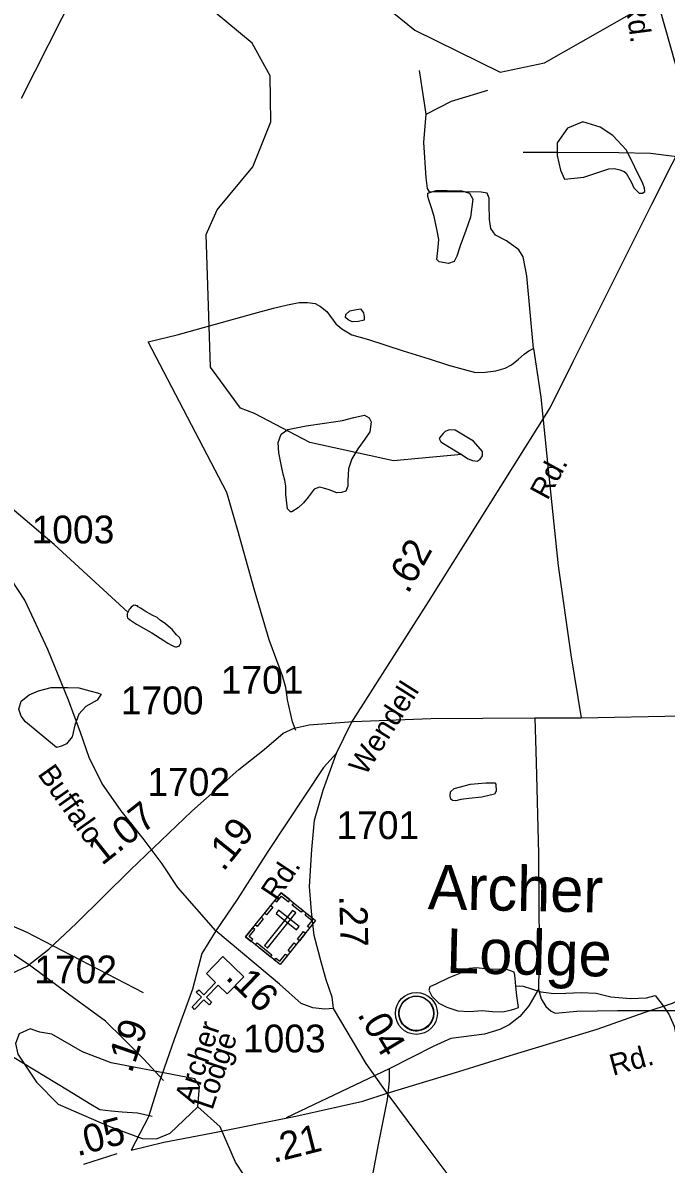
# Model space of a CAD drawing. Extents: x 2169602 to 2449496, y 721995 to 810662.
# Drawn here: x 2427846 to 2430738, y 771707 to 776836 of the extents above; entities that cross this region are included whole.
import ezdxf

# ---------------------------------------------------------------- set-up
doc = ezdxf.new("R2010")
doc.units = 0
doc.layers.add('Default', color=7, linetype='Continuous')

msp = doc.modelspace()

# ---------------------------------------------------------------- linework, layer by layer
at = {"layer": 'Default'}
for p, q in [((2429659.5, 776424.7), (2429629.8, 776621.9)), ((2428880.5, 776189.1), (2428960.3, 776391.1)), ((2429493, 772135.5), (2429029.8, 771915.4))]:
    msp.add_line(p, q, dxfattribs=at)
for points in [[(2430656.3, 779309.4), (2430607.2, 778949.5), (2430551.1, 778599.2), (2430532.5, 778465.6), (2430520.4, 778387.5), (2430518.4, 778306.6), (2430526.2, 778197.3), (2430532.5, 778101.7), (2430559.9, 777820.8), (2430577.9, 777629.5), (2430612.1, 777319.3), (2430624.7, 777250.1), (2430656.9, 777105.7), (2430710.6, 776891.1), (2430801.3, 776574), (2430835.4, 776440.4), (2430855.5, 776384.1)], [(2428318.8, 774187.4), (2427986.3, 774492), (2427724.1, 774713.5), (2427670.6, 774767), (2427582.7, 774870.1), (2427464.2, 774950.3), (2427284.5, 775099.3), (2426513.2, 775683.2), (2426388.3, 775764.5), (2426187.4, 775965.5), (2426136.3, 776071.5), (2426118.3, 776429.4), (2426240.3, 776840.2), (2426455.4, 777157.3), (2426646.3, 777356.8), (2426761.3, 777551.3), (2426759.3, 777984.2), (2426724.4, 778217.9), (2426731.4, 778506.4), (2426880.3, 778690.3), (2426979.3, 778760.5), (2427562.3, 778879.8), (2427944.3, 779098.3), (2428010.3, 779106.8)], [(2428877, 776744.8), (2428246.3, 777268.3), (2428027.3, 777581.1), (2427759.3, 777839.2), (2427633.4, 778130.4), (2427639.4, 778422.2), (2427688.4, 778604.9), (2428010.3, 779106.8)], [(2427839.6, 776497), (2428817.5, 778427.6), (2428951.1, 778712), (2429024.4, 778863), (2429102.2, 779000.4)], [(2428431.3, 777004.2), (2428847.4, 777123.6), (2429205.4, 777083.5), (2429364.5, 777001.6), (2429607.5, 776803.1), (2429991.3, 776614.8), (2430191.5, 776656.7), (2430681.3, 776935.3), (2431204.4, 777170.6), (2431836.4, 777269.2), (2432303.3, 777230.2), (2432661.3, 777239.3), (2432927.2, 777332.3), (2433134.3, 777492.1), (2433615.4, 777770.9)], [(2428960.3, 776391.1), (2428958.2, 776597.7), (2428877, 776744.8)], [(2429659.5, 776424.7), (2429773.4, 776484.1), (2429936.1, 776533.8)], [(2430141.8, 775372.1), (2430111.2, 775699.4), (2430094.9, 775783.6), (2430075.8, 775816.1), (2430020.3, 775856.3), (2429970.5, 775881.2), (2429949.5, 775911.8), (2429943.7, 775952), (2429941.8, 776020.9), (2429941.8, 776047.7), (2429933.2, 776070.7), (2429906.4, 776074.5), (2429674.8, 776076.4), (2429665.2, 776091.7), (2429659.5, 776139.6), (2429648, 776298.4), (2429659.5, 776424.7)], [(2429256.1, 773553.8), (2429321.4, 773688.4), (2429669.2, 774234.7), (2430216, 775105.8), (2430320.4, 775313.6), (2430673, 776020.9), (2430855.5, 776384.1)], [(2430480.3, 776179.6), (2430505.2, 776181.9), (2430529.1, 776175.4), (2430549.4, 776168.1), (2430557.3, 776160.2), (2430580.5, 776121.8), (2430592.1, 776094.3), (2430604.4, 776082), (2430616.7, 776069.7), (2430631.9, 776070.5), (2430642, 776078.4), (2430640.6, 776093.6), (2430632.6, 776114.6), (2430559.9, 776264.4), (2430498.1, 776329.8), (2430440.9, 776366.6), (2430363.1, 776391.1), (2430294.6, 776362.5), (2430248.6, 776297.1), (2430248.6, 776239.8), (2430262.8, 776174.3), (2430281.3, 776133.5), (2430367.2, 776141.7), (2430480.3, 776179.6)], [(2430094.9, 776254.4), (2430244.2, 776254.4), (2430525.6, 776252.5), (2430667.2, 776250.6), (2430774.4, 776237.2), (2430879.6, 776206.6), (2430956.2, 776164.4), (2431025.1, 776139.6), (2431084.4, 776126.2), (2431176.3, 776116.6), (2431320.8, 776114.7), (2431510.3, 776112.8), (2431579.2, 776103.2), (2431657.7, 776080.2), (2431713.2, 776053.4), (2431764.9, 776011.3), (2431813.7, 775955.8), (2431848.1, 775900.3), (2431869.2, 775848.6), (2431878.7, 775808.4), (2431880.7, 775701.3), (2431864.4, 775450.5)], [(2428690.2, 775287.8), (2428670.3, 775885.3), (2428719.3, 775995.8), (2428880.5, 776189.1)], [(2429782.1, 776080.6), (2429820, 776081), (2429854.1, 776071), (2429868.6, 776043.2), (2429858.6, 775963.2), (2429837.7, 775903.1), (2429812, 775833.2), (2429796.2, 775786.9), (2429784.5, 775762.7), (2429760.1, 775754.6), (2429718.1, 775762.6), (2429706.6, 775772.4), (2429712, 775812.6), (2429715.6, 775862.3), (2429707.6, 775908.2), (2429695.1, 775966), (2429682.6, 776004), (2429672.4, 776036), (2429666.2, 776056), (2429666, 776069.8), (2429704.2, 776082.3), (2429754, 776082.5), (2429782.1, 776080.6)], [(2428409.7, 775402.7), (2428539.8, 775433.3), (2428884.3, 775529), (2428973.3, 775553.9), (2429036.5, 775569.2), (2429088.2, 775578.8), (2429126.4, 775578.8), (2429160.9, 775574.9), (2429183.9, 775561.5), (2429212.6, 775538.6), (2429252.8, 775483.1), (2429279.6, 775460.1), (2429325.5, 775433.3), (2429400.1, 775412.3), (2429555.2, 775362.5), (2429672.9, 775326.1), (2429759, 775297.4), (2429841.3, 775274.4), (2429881.5, 775264.9), (2429923.6, 775266.8), (2429971.5, 775272.5), (2430013.6, 775284), (2430042.3, 775299.3), (2430074.8, 775324.2), (2430099.7, 775347.2), (2430120.8, 775362.5), (2430141.8, 775372.1)], [(2429363.6, 775550), (2429378.1, 775532), (2429380.2, 775514.3), (2429380.4, 775500.1), (2429354.3, 775493.9), (2429326.3, 775492), (2429308.4, 775501.6), (2429295.9, 775511.6), (2429298.4, 775525.4), (2429316, 775541.8), (2429345.7, 775547.9), (2429363.6, 775550)], [(2429073.8, 773655.2), (2429058.5, 773695.4), (2429035.5, 773793), (2429027.9, 773848.5), (2429012.6, 773902.1), (2428953.2, 774062.9), (2428888.2, 774286.8), (2428812.5, 774554.8), (2428763.7, 774725.1), (2428409.7, 775402.7)], [(2430141.8, 775372.1), (2430174.3, 775153.9), (2430211.7, 774784.5), (2430252.8, 774395.9), (2430309.3, 773995.9), (2430356.2, 773712.6)], [(2428887.5, 775080.5), (2428824.3, 775104.7), (2428690.2, 775287.8)], [(2429818.6, 774895.5), (2429512.3, 774867.6), (2429136.2, 774950.7), (2428887.5, 775080.5)], [(2429016.8, 774807.9), (2429006.8, 774851.9), (2428996.3, 774903.8), (2428994.3, 774949.6), (2429007.8, 774987.7), (2429037.9, 775007.9), (2429119.8, 775024.7), (2429201.8, 775037.1), (2429283.2, 775049.5), (2429333.4, 775062.2), (2429381.4, 775072.4), (2429403.1, 775060.6), (2429411.3, 775042.7), (2429405.6, 774998.6), (2429383.9, 774964.5), (2429352.1, 774922.3), (2429324.4, 774876.1), (2429310.7, 774832), (2429307.2, 774779.8), (2429307.6, 774753.8), (2429297.5, 774731.8), (2429277.9, 774725.8), (2429257.4, 774723.6), (2429223.5, 774737.3), (2429197.7, 774745.2), (2429179.2, 774749.3), (2429155.9, 774741), (2429128, 774704.7), (2429108.1, 774678.5), (2429083.9, 774656.6), (2429054.6, 774638.3), (2429048.6, 774638), (2429035.9, 774652), (2429027.9, 774716.1), (2429027.9, 774753.9), (2429023.4, 774780.1), (2429016.8, 774807.9)], [(2429789.8, 775006.1), (2429761.8, 775007.5), (2429745.2, 774998.8), (2429735.5, 774990), (2429725.7, 774978.3), (2429717.9, 774967.6), (2429724.7, 774953), (2429736.3, 774946.2), (2429818.6, 774895.5), (2429847.5, 774877.1), (2429867.9, 774869.3), (2429888.4, 774866.4), (2429901.4, 774875), (2429912.7, 774889.7), (2429911.7, 774909.2), (2429872.3, 774955.4), (2429789.8, 775006.1)], [(2428713.5, 772756.3), (2428543.5, 772950.4), (2428473, 773056.1), (2428386.7, 773171), (2428288, 773294.9), (2428201.8, 773418.9), (2428144.3, 773533.8), (2428104.8, 773646.9), (2428050.9, 773792.4), (2427959.3, 774020.5), (2427855.1, 774241.4), (2427767.1, 774376.1)], [(2428321, 774192.1), (2428315.1, 774180), (2428315.1, 774172.2), (2428315.3, 774168.2), (2428317.3, 774162.2), (2428323.5, 774156), (2428329.7, 774152.2), (2428357.7, 774134.2), (2428391.4, 774114.5), (2428425.4, 774094.7), (2428479.8, 774061), (2428497.8, 774048.9), (2428514.4, 774039.1), (2428526.1, 774033.2), (2428532.2, 774031.1), (2428538.2, 774031.5), (2428541.9, 774033.3), (2428548.2, 774035.2), (2428551.7, 774041.6), (2428555.8, 774047.4), (2428555.8, 774055.5), (2428555.8, 774061.2), (2428549.9, 774073.5), (2428537.4, 774085.1), (2428517.5, 774109.2), (2428509.7, 774115.3), (2428487.3, 774134.9), (2428477.3, 774142.8), (2428465.4, 774150.7), (2428449.6, 774162.9), (2428431.2, 774172.5), (2428417.2, 774180.7), (2428401.2, 774188.4), (2428383.2, 774200.5), (2428375.2, 774206.2), (2428365.1, 774212.2), (2428361, 774216), (2428357.3, 774216.2), (2428351.4, 774218.3), (2428347.1, 774218.1), (2428343.2, 774218.3), (2428339.1, 774214.1), (2428333.3, 774210.1), (2428327.4, 774202.1), (2428323.3, 774197.8), (2428321, 774192.1)], [(2428389.2, 772476.3), (2427863.2, 772749.4), (2427420.3, 772938.9), (2426878.2, 773110.7), (2426594.2, 773257.6), (2426343.2, 773482.4), (2426275.3, 773592), (2426049.4, 773829.5), (2425773.4, 773969.7), (2425423.4, 774042.4), (2425182.2, 774024.4), (2424982.3, 773966.2), (2424774.4, 773990.1)], [(2427998.1, 773579.4), (2427857.5, 773694.4), (2427839.2, 773720.3), (2427828.8, 773752.2), (2427838.6, 773788.1), (2427874.3, 773816.4), (2427916.5, 773834.7), (2427974.1, 773849.1), (2428048.2, 773849.7), (2428098, 773847.9), (2428148, 773834.2), (2428182.1, 773824.6), (2428198.5, 773818.5), (2428180.6, 773792.4), (2428128.7, 773764.1), (2428097.2, 773729.9), (2428079.3, 773679.9), (2428067.6, 773627.7), (2428042, 773595.5), (2428019.9, 773585.5), (2427998.1, 773579.4)], [(2426468.6, 772138.9), (2426790.4, 772237), (2427020.1, 772307.8), (2427411.5, 772426.4), (2427627.5, 772502.9), (2427750.3, 772543.2), (2427865.1, 772596.8), (2427962.7, 772673.4), (2428086.2, 772788.2), (2428330.2, 773029.4), (2428605.8, 773293.5), (2428817.3, 773481), (2428930.3, 773571), (2429017, 773643.7), (2429066.2, 773666), (2429132.9, 773681.2), (2429330.7, 773696.4), (2429679.5, 773709.3), (2430147.5, 773712.6), (2430356.2, 773712.6), (2430806.9, 773722.2), (2431320.8, 773731.8), (2431658, 773737.5)], [(2430147.5, 773712.6), (2430153.3, 773511.7), (2430163.8, 773102.1), (2430166.7, 772682.9), (2430163.8, 772493.4)], [(2429484.5, 772026.1), (2429806.3, 772124.1), (2430035.9, 772194.9), (2430427.3, 772313.6), (2430643.3, 772390), (2430766.1, 772430.4), (2430881, 772484), (2430978.6, 772560.5), (2431102, 772675.4), (2431346.1, 772916.5), (2431621.7, 773180.6), (2431833.2, 773368.2), (2431946.1, 773458.2), (2432032.8, 773530.9), (2432082, 773553.1), (2432148.7, 773568.4), (2432346.5, 773583.6), (2432695.4, 773596.5), (2433163.4, 773599.8), (2433372, 773599.8), (2433822.7, 773609.4), (2434336.6, 773619), (2434673.8, 773624.7)], [(2429256.1, 773553.8), (2429197.5, 773489.4), (2428947.8, 773112.8), (2428808.9, 772895.8), (2428713.5, 772756.3)], [(2429243, 772407.1), (2429236.2, 772457.8), (2429209.8, 772534.8), (2429188.4, 772610), (2429156.2, 772733.9), (2429144, 772843.1), (2429135.1, 772954.8), (2429145.8, 773121.6), (2429157.5, 773252.3), (2429195.6, 773387.9), (2429256.1, 773553.8)], [(2429793, 773340.2), (2429777.5, 773341), (2429769.8, 773347), (2429766.4, 773360.7), (2429768.9, 773380.5), (2429784.4, 773395.9), (2429858.4, 773414.3), (2429927.9, 773420.9), (2429967.9, 773421.3), (2429972.7, 773414.8), (2429973.5, 773383.1), (2429966.5, 773369.2), (2429908.7, 773356.8), (2429851.2, 773350.5), (2429814.7, 773346.3), (2429793, 773340.2)], [(2428713.5, 772756.3), (2428651.5, 772653.2), (2428608.2, 772493.8), (2428526, 772267.6), (2428458.6, 772074.4), (2428411.3, 771920.3), (2428333.5, 771769.9)], [(2429243, 772407.1), (2429204, 772403.2), (2429150.3, 772409), (2429097.6, 772428.5), (2428999.1, 772515.3), (2428713.5, 772756.3)], [(2428478.3, 772082.6), (2428390.3, 772179.6), (2428296.9, 772271.2), (2428217.9, 772350.2), (2428050.9, 772470.6), (2427882.1, 772596.3), (2427786.9, 772660.9)], [(2430062.7, 772506.2), (2430060.5, 772524.4), (2430058.2, 772556.4), (2430054.5, 772570.3), (2430022.1, 772582.2), (2429939.9, 772583.6), (2429884.3, 772589.2), (2429852.1, 772586.7), (2429806.4, 772562.4), (2429760.9, 772544.1), (2429704.9, 772517.7), (2429675, 772503.6), (2429671.1, 772489.6), (2429685, 772461.5), (2429715.4, 772429.8), (2429751.7, 772412.1), (2429801.7, 772396.4), (2429853.8, 772393), (2429911.4, 772397.3), (2429955.5, 772393.5), (2430003.7, 772391.9), (2430043.2, 772400.1), (2430057.6, 772404.4), (2430073.4, 772410.5), (2430067, 772464.2), (2430062.7, 772506.2)], [(2430163.8, 772493.4), (2430119.8, 772418.8), (2430079.6, 772370.9), (2430031.8, 772332.7), (2429989.6, 772311.6), (2429920.7, 772290.6), (2429769.5, 772271.4), (2429693.9, 772237), (2429493, 772135.5)], [(2430062.7, 772506.2), (2430076.7, 772508.2), (2430094.5, 772506.7), (2430133.1, 772494.8), (2430174.9, 772481.2), (2430232.7, 772473.6), (2430286.6, 772476.1), (2430355.1, 772478.3), (2430423, 772474.9), (2430489.2, 772459.2), (2430577.2, 772451.7), (2430649, 772454.2), (2430688.9, 772464.8)], [(2430163.8, 772493.4), (2430175.3, 772449.4), (2430196.4, 772415), (2430221.2, 772393.9), (2430238.5, 772386.3), (2430336.1, 772393.9), (2430519.8, 772397.7), (2430928.5, 772397.7)], [(2430688.9, 772464.8), (2430719.3, 772424.9), (2430749.4, 772381), (2430773.6, 772327), (2430786.1, 772267.6), (2430846.1, 772180.1)], [(2429484.5, 772026.1), (2429389.3, 772159.3), (2429243, 772407.1)], [(2428632.4, 771965), (2428640.4, 772056.7), (2428619.6, 772089.9), (2428243, 772162), (2428114.3, 772211.7), (2427976.2, 772290.6), (2427922.3, 772300.9), (2427878.9, 772315.7), (2427830.3, 772292.9), (2427813, 772249.8), (2427823.3, 772201.3), (2427907.4, 772074.9), (2428004.5, 771977), (2428233.4, 771878), (2428383.3, 771822.4), (2428447, 771820.2), (2428508.4, 771846.1), (2428632.4, 771965)], [(2427799.4, 772190.4), (2428047.3, 772041.3), (2428151.5, 771976.7), (2428192.8, 771953.3), (2428243.1, 771946.1), (2428293.4, 771942.5), (2428361.6, 771937.1), (2428428.1, 771922.8)], [(2429493, 772135.5), (2429493, 772081.9), (2429483.4, 771997.7), (2429445.1, 771802.5), (2429419.3, 771668.5), (2429413.5, 771595.8), (2429417.4, 771542.2), (2429434.6, 771517.3)], [(2428333.5, 771769.9), (2428479.6, 771806.1), (2428693.3, 771846.6), (2429073.2, 771923.2), (2429373.7, 771990.2), (2429484.5, 772026.1)], [(2431877.1, 768782.8), (2431478.1, 769336), (2431280.9, 769607.8), (2431127.8, 769816.4), (2431060.8, 769912.1), (2431005.3, 769984.8), (2430912.5, 770111.1), (2430868.5, 770168.5), (2430667.5, 770448), (2430560.3, 770597.3), (2430382.3, 770836.5), (2430220.6, 771060.5), (2430070.3, 771267.2), (2429874.6, 771503.7), (2429623.4, 771839.3), (2429484.5, 772026.1)], [(2431268.3, 769100), (2430858.2, 769262.6), (2430391.3, 769377.1), (2430258.3, 769435.5), (2430098.3, 769593), (2429871.3, 769981.4), (2429761.2, 770098.5), (2429651.3, 770395.9), (2429608.3, 770596.9), (2429439.3, 770885.7), (2428977.3, 771449.5), (2428801.4, 771715.5), (2428733.3, 771874.3), (2428632.4, 771965)], [(2428120.5, 771706.7), (2428270.9, 771754.4)]]:
    msp.add_lwpolyline(points, dxfattribs=at)
for points in [[(2429006.8, 772926.9), (2429162, 772802.3), (2429002.7, 772603.7), (2428847.4, 772728.3)], [(2428979.6, 772893.1), (2428988.5, 772886), (2429008.6, 772911.1), (2429040.3, 772885.7), (2429047.2, 772894.4), (2429006.8, 772926.9)], [(2429064.5, 772880.5), (2429104.9, 772848.1), (2429097.8, 772839.2), (2429057.4, 772871.6)], [(2429073.5, 772835.8), (2429058.9, 772847.5), (2428932, 772689.3), (2428946.6, 772677.6)], [(2428933.2, 772835.3), (2428960.3, 772869.1), (2428969.2, 772861.9), (2428942.1, 772828.1)], [(2428996, 772848.3), (2428984.3, 772833.7), (2429076.2, 772760), (2429087.8, 772774.6)], [(2429135, 772768.4), (2429126.1, 772775.5), (2429146.3, 772800.6), (2429114.6, 772826), (2429121.6, 772834.7), (2429162.1, 772802.2)], [(2428873.2, 772707.6), (2428880.4, 772716.6), (2428863.3, 772730.3), (2428888.6, 772761.9), (2428879.9, 772768.8), (2428847.4, 772728.3)], [(2428891.2, 772782.8), (2428918.3, 772816.6), (2428927.1, 772809.5), (2428900, 772775.7)], [(2429080.3, 772718.6), (2429107.4, 772752.4), (2429116.3, 772745.2), (2429089.2, 772711.4)], [(2428899.4, 772701.3), (2428965.6, 772648.2), (2428958.5, 772639.3), (2428892.3, 772692.4)], [(2429039.1, 772667.2), (2429066.2, 772701), (2429075, 772693.8), (2429047.9, 772660)], [(2428765.2, 772472.6), (2428724.2, 772512.1), (2428671.3, 772457.4), (2428694.3, 772435.1), (2428683.2, 772423.6), (2428660.2, 772445.9), (2428618.4, 772402.7), (2428606.9, 772413.8), (2428648.7, 772457), (2428625.7, 772479.3), (2428636.8, 772490.8), (2428659.8, 772468.5), (2428712.7, 772523.2), (2428671.4, 772563.4), (2428745.4, 772639.9), (2428839.2, 772549.1)], [(2428976.9, 772624.4), (2428984, 772633.4), (2429001.2, 772619.6), (2429026.5, 772651.1), (2429035.2, 772644.2), (2429002.7, 772603.7)], [(2429537.4, 772396.9), (2429538.4, 772402.5), (2429540.1, 772409.1), (2429543.1, 772416.3), (2429546, 772422), (2429549.3, 772427.8), (2429553.1, 772432.9), (2429557, 772437.3), (2429561.6, 772441.9), (2429567.2, 772446.4), (2429572.6, 772450.1), (2429577.5, 772453), (2429582.5, 772455.4), (2429588, 772457.7), (2429593.6, 772459.5), (2429597.9, 772460.7), (2429602.8, 772461.4), (2429606.9, 772462.2), (2429613.3, 772462.4), (2429617.7, 772462.3), (2429623.4, 772462), (2429628.3, 772461.3), (2429633.2, 772460.3), (2429638.2, 772458.9), (2429643.4, 772457), (2429650, 772454.1), (2429656.3, 772450.6), (2429661.3, 772447), (2429666.5, 772443), (2429669.8, 772439.9), (2429673.9, 772435.5), (2429677.8, 772430.8), (2429680.9, 772426.2), (2429684, 772421.2), (2429686.5, 772416), (2429688.5, 772411), (2429690.1, 772406), (2429691.3, 772401.4), (2429692.4, 772395.4), (2429693.1, 772390.7), (2429693.3, 772384.7), (2429693.1, 772378.9), (2429692.6, 772373.2), (2429691.6, 772367.7), (2429690, 772361.6), (2429688.1, 772355.7), (2429685.8, 772350.6), (2429682.7, 772344.6), (2429679.4, 772339.3), (2429675.9, 772334.6), (2429671.7, 772329.9), (2429666.4, 772324.9), (2429661.4, 772320.8), (2429656.4, 772317.4), (2429652.1, 772314.9), (2429645.2, 772311.6), (2429638.1, 772308.9), (2429632.2, 772307.4), (2429625.6, 772306.1), (2429621.1, 772305.7), (2429616.6, 772305.4), (2429611, 772305.4), (2429606.8, 772305.8), (2429601.1, 772306.6), (2429595.2, 772307.9), (2429590.6, 772309.2), (2429585.5, 772311), (2429580.9, 772313), (2429576.9, 772315.3), (2429570.1, 772319.3), (2429564.6, 772323.6), (2429559.7, 772328.1), (2429555.2, 772333), (2429552, 772336.9), (2429549, 772341.1), (2429544.9, 772348.2), (2429543.2, 772351.7), (2429541.5, 772355.8), (2429538.9, 772364), (2429537.4, 772371), (2429536.7, 772376.2), (2429536.4, 772382.5), (2429536.3, 772387.2), (2429536.8, 772393.6)]]:
    msp.add_lwpolyline(points, close=True, dxfattribs=at)
for centre, radius in [((2429615, 772384.5), 94.3), ((2429614.7, 772384.8), 76.7)]:
    msp.add_circle(centre, radius, dxfattribs=at)

# ---------------------------------------------------------------- texts
for s, height, rotation, p in [('Rd.', 95, 277.3932, (2430553.7, 776937.6)), ('Rd.', 95, 61.432, (2430204.3, 774686.6)), ('.62', 125, 61.0263, (2429577.8, 774266.1)), ('Wendell', 95, 57.6943, (2429385.7, 773448.4)), ('Buffalo', 95, 305.2869, (2427909.7, 773460)), ('1.07', 125, 38.3506, (2428201.4, 773045.9)), ('.19', 125, 51.2422, (2428747.7, 773018.1)), ('Rd.', 95, 56.4462, (2428989.3, 772884.9)), ('Archer', 200, 358.8851, (2429665.3, 772853.1)), ('.27', 125, 271.34, (2429268.8, 772913.9)), (' Lodge', 200, 358.6725, (2429673, 772568.6)), ('.16', 125, 315.9542, (2428752.4, 772542.9)), ('.04', 125, 300.8467, (2429347, 772380.1)), ('.19', 125, 71.0236, (2428334.6, 772111.5)), ('Archer', 95, 71.3769, (2428615.8, 771974.6)), ('Lodge', 95, 71.2161, (2428697.8, 771946.7)), ('Rd.', 95, 15.3711, (2430498.4, 772104)), ('.05', 125, 15.2837, (2428091.5, 771741.7)), ('.21', 125, 14.1562, (2428972.8, 771712.3))]:
    msp.add_text(s, height=height, rotation=rotation, dxfattribs=at).set_placement(p)
for s, p in [('1003', (2427885.6, 774496.6)), ('1701', (2428736, 773821.3)), ('1700', (2428286.4, 773728.6)), ('1702', (2428405.8, 773362.1)), ('1701', (2429255.9, 773167.8)), ('1702', (2427897.7, 772519.5)), ('1003', (2428835.6, 772209.4))]:
    msp.add_text(s, height=125, dxfattribs=at).set_placement(p)

doc.saveas('drawing.dxf')
